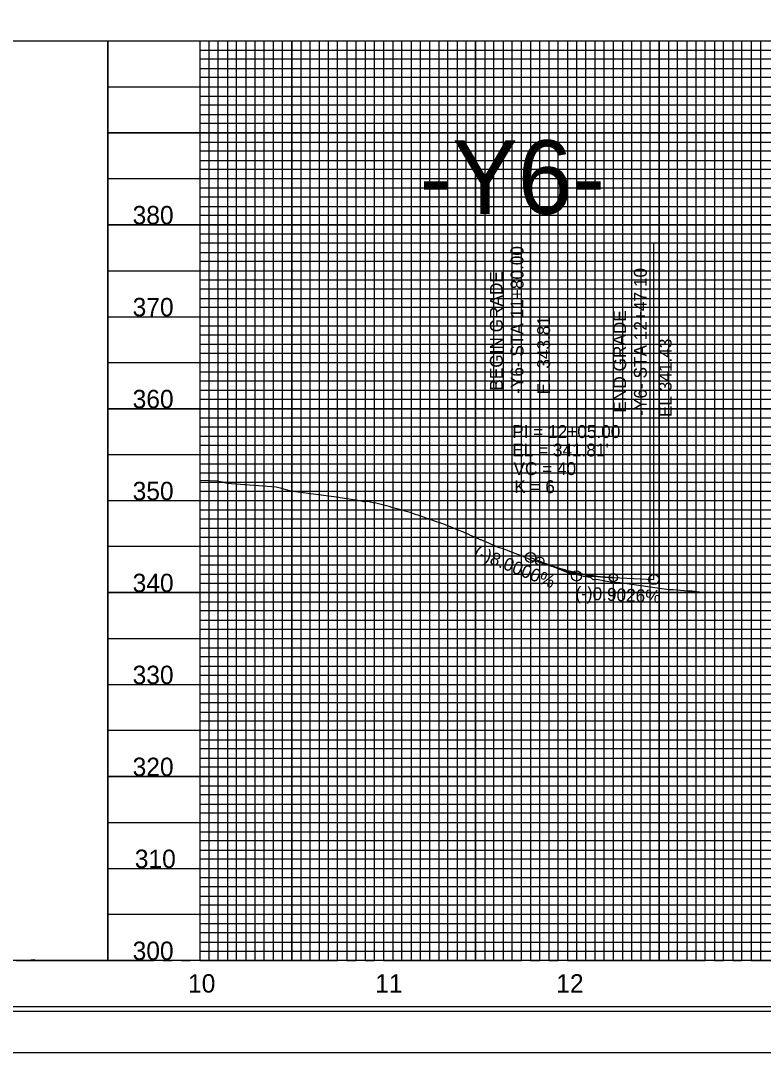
# Model space of a CAD drawing. Extents: x 571503 to 593215, y -77195 to -51828.
# Drawn here: x 583349 to 583754, y -77195 to -76634 of the extents above; entities that cross this region are included whole.
import ezdxf

# ---------------------------------------------------------------- set-up
doc = ezdxf.new("R2010")
doc.units = 0
for name, color, linetype in [('Exist Vertical Profile Ground Line', 7, 'Continuous'), ('Exist Vertical Profile Horizontal Axis Label Major', 7, 'Continuous'), ('Exist Vertical Profile Vertical Axis Label', 7, 'Continuous'), ('Prop PFL Text', 7, 'Continuous'), ('Prop Vertical Profile Curve Label', 7, 'Continuous'), ('Prop Vertical Profile Grade', 7, 'Continuous'), ('Prop Vertical Profile Grade Label', 7, 'Continuous'), ('Prop VPI Label', 7, 'Continuous'), ('Sheet Cutting Line CELL', 7, 'Continuous'), ('Sheet DOT Grid CELL', 7, 'Continuous'), ('Sheet Layout Profile Border Port 2', 7, 'Continuous'), ('Sheet Plot Border Inside CELL', 7, 'Continuous'), ('Sheet Plot Border Outside CELL', 7, 'Continuous'), ('Sheet Profile CELL', 7, 'Continuous'), ('Sheet Profile Grid Major CELL', 7, 'Continuous'), ('Sheet Profile Grid Middle CELL', 7, 'Continuous'), ('Sheet Profile Grid Minor CELL', 7, 'Continuous')]:
    doc.layers.add(name, color=color, linetype=linetype)

msp = doc.modelspace()

# ---------------------------------------------------------------- linework, layer by layer
at = {"layer": 'Exist Vertical Profile Ground Line'}
for points in [[(583446.98, -76884.13), (583447.04, -76884.13), (583456.45, -76884.54), (583459.06, -76884.96), (583460.45, -76885.37), (583461.86, -76885.74), (583488.51, -76887.79), (583490.68, -76888.34), (583496.24, -76889.85), (583522.7, -76893.29), (583523.39, -76893.48), (583532.9, -76894.92), (583535.45, -76895.47), (583536.13, -76895.62), (583537.13, -76895.86), (583537.49, -76895.54), (583538.18, -76895.52), (583538.46, -76895.56), (583539.94, -76895.87), (583541.36, -76896.18), (583542.79, -76896.5), (583544.22, -76896.84), (583545.64, -76897.18), (583547.07, -76897.54), (583548.5, -76897.91), (583549.84, -76898.27), (583549.92, -76898.29), (583551.35, -76898.7), (583552.28, -76898.97), (583552.78, -76899.1), (583554.21, -76899.48), (583555.63, -76899.87), (583557.06, -76900.27), (583557.14, -76900.29), (583558.49, -76900.69), (583559.91, -76901.12), (583561.34, -76901.57), (583562.77, -76902.03), (583564.19, -76902.5), (583565.62, -76902.98), (583567.05, -76903.48), (583568.48, -76903.99), (583569.9, -76904.51), (583570.6, -76904.77), (583570.89, -76904.93), (583571.16, -76904.98), (583571.21, -76904.98), (583571.33, -76905.02), (583572.76, -76905.51), (583574.18, -76906), (583575.61, -76906.5), (583577.04, -76907.02), (583578.47, -76907.54), (583579.89, -76908.08), (583581.32, -76908.62), (583582.75, -76909.18), (583584.17, -76909.74), (583585.6, -76910.32), (583587.03, -76910.9), (583588.45, -76911.5), (583589.41, -76911.91), (583589.88, -76912.1), (583591.31, -76912.7), (583592.74, -76913.31), (583594.16, -76913.92), (583595.59, -76914.55), (583597.02, -76915.19), (583598.44, -76915.84), (583598.64, -76915.93), (583599.45, -76916.27), (583599.87, -76916.44), (583601.3, -76917.02), (583602.72, -76917.62), (583604.15, -76918.23), (583605.58, -76918.86), (583607.01, -76919.49), (583607.35, -76919.65), (583608.43, -76920.22), (583608.48, -76920.25), (583609.03, -76920.37), (583609.19, -76920.4), (583609.86, -76920.62), (583611.29, -76921.11), (583612.71, -76921.61), (583614.14, -76922.13), (583615.57, -76922.65), (583616.99, -76923.19), (583618.42, -76923.74), (583619.85, -76924.3), (583621.28, -76924.88), (583622.7, -76925.46), (583624.13, -76926.06), (583625.56, -76926.67), (583625.97, -76926.85), (583626.98, -76927.44), (583627.57, -76927.79), (583628.41, -76927.87), (583628.77, -76927.92), (583629.18, -76927.99), (583629.84, -76928.18), (583631.26, -76928.58)], [(583631.26, -76928.58), (583632.69, -76929), (583634.12, -76929.44), (583635.55, -76929.88), (583636.97, -76930.33), (583638.4, -76930.8), (583639.83, -76931.28), (583641.25, -76931.77), (583642.68, -76932.27), (583644.11, -76932.79), (583645.53, -76933.31), (583645.94, -76933.46), (583646.26, -76933.62), (583646.53, -76933.67), (583646.77, -76933.72), (583646.96, -76933.77), (583648.39, -76934.16), (583649.82, -76934.56), (583654.34, -76935.85), (583655.62, -76936.24), (583656.2, -76936.33), (583659.17, -76936.77), (583659.46, -76936.91), (583659.8, -76937.02), (583660.13, -76937.39), (583660.65, -76937.95), (583661.21, -76938.04), (583661.62, -76938.03), (583662.85, -76937.98), (583663.7, -76938.06), (583671.44, -76939.52), (583672.96, -76939.62), (583675.67, -76939.74), (583702.19, -76943.59), (583704.49, -76943.47), (583712.3, -76944.3), (583714.93, -76944.28), (583718.84, -76944.81)]]:
    msp.add_lwpolyline(points, dxfattribs=at)
at = {"layer": 'Prop PFL Text'}
for p, q in [((583626.98, -76926.18), (583626.98, -76743.12)), ((583694.08, -76938.08), (583694.08, -76755.02))]:
    msp.add_line(p, q, dxfattribs=at)
at = {"layer": 'Prop Vertical Profile Curve Label'}
for centre in [(583631.98, -76928.18), (583671.98, -76937.08)]:
    msp.add_circle(centre, 2.25, dxfattribs=at)
at = {"layer": 'Prop Vertical Profile Grade'}
for p, q in [((583626.98, -76926.18), (583631.98, -76928.18)), ((583671.98, -76937.08), (583694.08, -76938.08))]:
    msp.add_line(p, q, dxfattribs=at)
msp.add_spline([(583631.98, -76928.18), (583632.78, -76928.5), (583633.58, -76928.81), (583634.38, -76929.11), (583635.18, -76929.41), (583635.98, -76929.71), (583636.78, -76930), (583637.58, -76930.28), (583638.38, -76930.56), (583639.18, -76930.83), (583639.98, -76931.09), (583640.78, -76931.36), (583641.58, -76931.61), (583642.38, -76931.86), (583643.18, -76932.1), (583643.98, -76932.34), (583644.78, -76932.57), (583645.58, -76932.8), (583646.38, -76933.02), (583647.18, -76933.23), (583647.98, -76933.44), (583648.78, -76933.65), (583649.58, -76933.84), (583650.38, -76934.04), (583651.18, -76934.22), (583651.98, -76934.4), (583652.78, -76934.58), (583653.58, -76934.75), (583654.38, -76934.91), (583655.18, -76935.07), (583655.98, -76935.22), (583656.78, -76935.37), (583657.58, -76935.51), (583658.38, -76935.65), (583659.18, -76935.78), (583659.98, -76935.9), (583660.78, -76936.02), (583661.58, -76936.13), (583662.38, -76936.24), (583663.18, -76936.34), (583663.98, -76936.44), (583664.78, -76936.53), (583665.58, -76936.61), (583666.38, -76936.69), (583667.18, -76936.76), (583667.98, -76936.83), (583668.78, -76936.89), (583669.58, -76936.95), (583670.38, -76937), (583671.18, -76937.04), (583671.98, -76937.08)], degree=3, dxfattribs=at)
at = {"layer": 'Prop VPI Label'}
for p, q in [((583631.98, -76928.18), (583649.43, -76935.16)), ((583671.98, -76937.08), (583654.73, -76936.3))]:
    msp.add_line(p, q, dxfattribs=at)
for centre in [(583626.98, -76926.18), (583651.98, -76936.18), (583694.08, -76938.08)]:
    msp.add_circle(centre, 2.75, dxfattribs=at)
at = {"layer": 'Sheet Cutting Line CELL'}
msp.add_line((582329.98, -77195.23), (584013.98, -77195.23), dxfattribs=at)
at = {"layer": 'Sheet DOT Grid CELL'}
for p, q in [((582496.98, -76645.23), (583996.87, -76645.23)), ((583396.98, -76645.23), (583396.98, -77145.23)), ((583446.98, -76645.23), (583446.98, -77145.23)), ((583496.98, -76645.23), (583496.98, -77145.23)), ((583546.98, -76645.23), (583546.98, -77145.23)), ((583596.98, -76645.23), (583596.98, -77145.23)), ((583646.98, -76645.23), (583646.98, -77145.23)), ((583696.98, -76645.23), (583696.98, -77145.23)), ((583746.98, -76645.23), (583746.98, -77145.23)), ((583396.98, -76695.23), (583996.87, -76695.23)), ((583396.98, -76745.23), (583996.87, -76745.23)), ((583396.98, -76795.23), (583996.87, -76795.23)), ((583396.98, -76845.23), (583996.87, -76845.23)), ((583396.98, -76895.23), (583996.87, -76895.23)), ((583396.98, -76945.23), (583996.87, -76945.23)), ((583396.98, -76995.23), (583996.87, -76995.23)), ((583396.98, -77045.23), (583996.87, -77045.23)), ((583396.98, -77095.23), (583996.87, -77095.23))]:
    msp.add_line(p, q, dxfattribs=at)
at = {"layer": 'Sheet Layout Profile Border Port 2'}
msp.add_lwpolyline([(582546.98, -76645.23), (583946.98, -76645.23), (583946.98, -77145.23), (582546.98, -77145.23)], close=True, dxfattribs=at)
at = {"layer": 'Sheet Plot Border Inside CELL'}
msp.add_lwpolyline([(582342.98, -77172.78), (584009.48, -77172.78), (584009.48, -76117.68), (582342.98, -76117.68)], close=True, dxfattribs=at)
at = {"layer": 'Sheet Plot Border Outside CELL'}
msp.add_lwpolyline([(582329.98, -77195.23), (584013.98, -77195.23), (584013.98, -76095.23), (582329.98, -76095.23)], close=True, dxfattribs=at)
at = {"layer": 'Sheet Profile CELL'}
for p, q in [((582496.98, -76645.23), (583996.98, -76645.23)), ((583996.98, -77145.23), (582496.98, -77145.23)), ((582496.98, -77170.23), (583996.98, -77170.23))]:
    msp.add_line(p, q, dxfattribs=at)
msp.add_lwpolyline([(583996.98, -76120.23), (582496.98, -76120.23), (582496.98, -77170.23), (583996.98, -77170.23)], close=True, dxfattribs=at)
at = {"layer": 'Sheet Profile Grid Major CELL'}
for p, q in [((583396.98, -76645.23), (583446.98, -76645.23)), ((583396.98, -77145.23), (583396.98, -76645.23)), ((583396.98, -76645.23), (583446.98, -76645.23)), ((583446.98, -76645.23), (583446.98, -77145.23)), ((583496.98, -76645.23), (583546.98, -76645.23)), ((583496.98, -77145.23), (583496.98, -76645.23)), ((583496.98, -76645.23), (583546.98, -76645.23)), ((583546.98, -76645.23), (583546.98, -77145.23)), ((583596.98, -76645.23), (583646.98, -76645.23)), ((583596.98, -77145.23), (583596.98, -76645.23)), ((583596.98, -76645.23), (583646.98, -76645.23)), ((583646.98, -76645.23), (583646.98, -77145.23)), ((583696.98, -76645.23), (583746.98, -76645.23)), ((583696.98, -77145.23), (583696.98, -76645.23)), ((583696.98, -76645.23), (583746.98, -76645.23)), ((583746.98, -76645.23), (583746.98, -77145.23)), ((583346.98, -77145.23), (583396.98, -77145.23)), ((583446.98, -77145.23), (583496.98, -77145.23)), ((583546.98, -77145.23), (583596.98, -77145.23)), ((583646.98, -77145.23), (583696.98, -77145.23)), ((583746.98, -77145.23), (583796.98, -77145.23))]:
    msp.add_line(p, q, dxfattribs=at)
for points in [[(583996.98, -76695.23), (583396.98, -76695.23)], [(583996.98, -76745.23), (583396.98, -76745.23)], [(583396.98, -76795.23), (583996.98, -76795.23)], [(583996.98, -76845.23), (583396.98, -76845.23)], [(583396.98, -76895.23), (583996.98, -76895.23)], [(583996.98, -76945.23), (583396.98, -76945.23)], [(583396.98, -76995.23), (583996.98, -76995.23)], [(583996.98, -77045.23), (583396.98, -77045.23)], [(583396.98, -77095.23), (583996.98, -77095.23)], [(583996.98, -77145.23), (582496.98, -77145.23)]]:
    msp.add_lwpolyline(points, dxfattribs=at)
at = {"layer": 'Sheet Profile Grid Middle CELL'}
for p, q in [((583321.98, -76645.23), (583371.98, -76645.23)), ((583421.98, -76645.23), (583471.98, -76645.23)), ((583471.98, -76645.23), (583471.98, -77145.23)), ((583521.98, -77145.23), (583521.98, -76645.23)), ((583521.98, -76645.23), (583571.98, -76645.23)), ((583571.98, -76645.23), (583571.98, -77145.23)), ((583621.98, -77145.23), (583621.98, -76645.23)), ((583621.98, -76645.23), (583671.98, -76645.23)), ((583671.98, -76645.23), (583671.98, -77145.23)), ((583721.98, -77145.23), (583721.98, -76645.23)), ((583721.98, -76645.23), (583771.98, -76645.23)), ((583371.98, -77145.23), (583421.98, -77145.23)), ((583471.98, -77145.23), (583521.98, -77145.23)), ((583571.98, -77145.23), (583621.98, -77145.23)), ((583671.98, -77145.23), (583721.98, -77145.23))]:
    msp.add_line(p, q, dxfattribs=at)
for points in [[(583396.98, -76670.23), (583996.98, -76670.23)], [(583996.98, -76720.23), (583396.98, -76720.23)], [(583396.98, -76770.23), (583996.98, -76770.23)], [(583996.98, -76820.23), (583396.98, -76820.23)], [(583396.98, -76870.23), (583996.98, -76870.23)], [(583996.98, -76920.23), (583396.98, -76920.23)], [(583396.98, -76970.23), (583996.98, -76970.23)], [(583996.98, -77020.23), (583396.98, -77020.23)], [(583396.98, -77070.23), (583996.98, -77070.23)], [(583996.98, -77120.23), (583396.98, -77120.23)]]:
    msp.add_lwpolyline(points, dxfattribs=at)
at = {"layer": 'Sheet Profile Grid Minor CELL'}
for p, q in [((583341.98, -76645.23), (583351.98, -76645.23)), ((583356.98, -76645.23), (583361.98, -76645.23)), ((583366.98, -76645.23), (583376.98, -76645.23)), ((583381.98, -76645.23), (583386.98, -76645.23)), ((583391.98, -76645.23), (583401.98, -76645.23)), ((583406.98, -76645.23), (583411.98, -76645.23)), ((583416.98, -76645.23), (583426.98, -76645.23)), ((583431.98, -76645.23), (583436.98, -76645.23)), ((583441.98, -76645.23), (583451.98, -76645.23)), ((583451.98, -76645.23), (583451.98, -77145.23)), ((583456.98, -77145.23), (583456.98, -76645.23)), ((583456.98, -76645.23), (583461.98, -76645.23)), ((583461.98, -76645.23), (583461.98, -77145.23)), ((583466.98, -77145.23), (583466.98, -76645.23)), ((583466.98, -76645.23), (583476.98, -76645.23)), ((583476.98, -76645.23), (583476.98, -77145.23)), ((583481.98, -77145.23), (583481.98, -76645.23)), ((583481.98, -76645.23), (583486.98, -76645.23)), ((583486.98, -76645.23), (583486.98, -77145.23)), ((583491.98, -77145.23), (583491.98, -76645.23)), ((583491.98, -76645.23), (583501.98, -76645.23)), ((583501.98, -76645.23), (583501.98, -77145.23)), ((583506.98, -77145.23), (583506.98, -76645.23)), ((583506.98, -76645.23), (583511.98, -76645.23)), ((583511.98, -76645.23), (583511.98, -77145.23)), ((583516.98, -77145.23), (583516.98, -76645.23)), ((583516.98, -76645.23), (583526.98, -76645.23)), ((583526.98, -76645.23), (583526.98, -77145.23)), ((583531.98, -77145.23), (583531.98, -76645.23)), ((583531.98, -76645.23), (583536.98, -76645.23)), ((583536.98, -76645.23), (583536.98, -77145.23)), ((583541.98, -77145.23), (583541.98, -76645.23)), ((583541.98, -76645.23), (583551.98, -76645.23)), ((583551.98, -76645.23), (583551.98, -77145.23)), ((583556.98, -77145.23), (583556.98, -76645.23)), ((583556.98, -76645.23), (583561.98, -76645.23)), ((583561.98, -76645.23), (583561.98, -77145.23)), ((583566.98, -77145.23), (583566.98, -76645.23)), ((583566.98, -76645.23), (583576.98, -76645.23)), ((583576.98, -76645.23), (583576.98, -77145.23)), ((583581.98, -77145.23), (583581.98, -76645.23)), ((583581.98, -76645.23), (583586.98, -76645.23)), ((583586.98, -76645.23), (583586.98, -77145.23)), ((583591.98, -77145.23), (583591.98, -76645.23)), ((583591.98, -76645.23), (583601.98, -76645.23)), ((583601.98, -76645.23), (583601.98, -77145.23)), ((583606.98, -77145.23), (583606.98, -76645.23)), ((583606.98, -76645.23), (583611.98, -76645.23)), ((583611.98, -76645.23), (583611.98, -77145.23)), ((583616.98, -77145.23), (583616.98, -76645.23)), ((583616.98, -76645.23), (583626.98, -76645.23)), ((583626.98, -76645.23), (583626.98, -77145.23)), ((583631.98, -77145.23), (583631.98, -76645.23)), ((583631.98, -76645.23), (583636.98, -76645.23)), ((583636.98, -76645.23), (583636.98, -77145.23)), ((583641.98, -77145.23), (583641.98, -76645.23)), ((583641.98, -76645.23), (583651.98, -76645.23)), ((583651.98, -76645.23), (583651.98, -77145.23)), ((583656.98, -77145.23), (583656.98, -76645.23)), ((583656.98, -76645.23), (583661.98, -76645.23)), ((583661.98, -76645.23), (583661.98, -77145.23)), ((583666.98, -77145.23), (583666.98, -76645.23)), ((583666.98, -76645.23), (583676.98, -76645.23)), ((583676.98, -76645.23), (583676.98, -77145.23)), ((583681.98, -77145.23), (583681.98, -76645.23)), ((583681.98, -76645.23), (583686.98, -76645.23)), ((583686.98, -76645.23), (583686.98, -77145.23)), ((583446.98, -76650.23), (583946.98, -76650.23)), ((583946.98, -76655.23), (583446.98, -76655.23)), ((583446.98, -76660.23), (583946.98, -76660.23)), ((583946.98, -76665.23), (583446.98, -76665.23)), ((583446.98, -76675.23), (583946.98, -76675.23)), ((583946.98, -76680.23), (583446.98, -76680.23)), ((583446.98, -76685.23), (583946.98, -76685.23)), ((583946.98, -76690.23), (583446.98, -76690.23)), ((583446.98, -76700.23), (583946.98, -76700.23)), ((583946.98, -76705.23), (583446.98, -76705.23)), ((583446.98, -76710.23), (583946.98, -76710.23)), ((583946.98, -76715.23), (583446.98, -76715.23)), ((583446.98, -76725.23), (583946.98, -76725.23)), ((583946.98, -76730.23), (583446.98, -76730.23)), ((583446.98, -76735.23), (583946.98, -76735.23)), ((583946.98, -76740.23), (583446.98, -76740.23)), ((583446.98, -76750.23), (583946.98, -76750.23)), ((583946.98, -76755.23), (583446.98, -76755.23)), ((583446.98, -76760.23), (583946.98, -76760.23)), ((583946.98, -76765.23), (583446.98, -76765.23)), ((583446.98, -76775.23), (583946.98, -76775.23)), ((583946.98, -76780.23), (583446.98, -76780.23)), ((583446.98, -76785.23), (583946.98, -76785.23)), ((583946.98, -76790.23), (583446.98, -76790.23)), ((583446.98, -76800.23), (583946.98, -76800.23)), ((583946.98, -76805.23), (583446.98, -76805.23)), ((583446.98, -76810.23), (583946.98, -76810.23)), ((583946.98, -76815.23), (583446.98, -76815.23)), ((583446.98, -76825.23), (583946.98, -76825.23)), ((583946.98, -76830.23), (583446.98, -76830.23)), ((583446.98, -76835.23), (583946.98, -76835.23)), ((583946.98, -76840.23), (583446.98, -76840.18)), ((583446.98, -76850.23), (583946.98, -76850.23)), ((583946.98, -76855.23), (583446.98, -76855.23)), ((583446.98, -76860.23), (583946.98, -76860.23)), ((583946.98, -76865.23), (583446.98, -76865.23)), ((583446.98, -76875.23), (583946.98, -76875.23)), ((583946.98, -76880.23), (583446.98, -76880.23)), ((583446.98, -76885.23), (583946.98, -76885.23)), ((583946.98, -76890.23), (583446.98, -76890.23)), ((583446.98, -76900.23), (583946.98, -76900.23)), ((583946.98, -76905.23), (583446.98, -76905.23)), ((583446.98, -76910.23), (583946.98, -76910.23)), ((583946.98, -76915.23), (583446.98, -76915.23)), ((583446.98, -76925.23), (583946.98, -76925.23)), ((583946.98, -76930.23), (583446.98, -76930.23)), ((583446.98, -76935.23), (583946.98, -76935.23)), ((583946.98, -76940.23), (583446.98, -76940.23)), ((583446.98, -76950.23), (583946.98, -76950.23)), ((583946.98, -76955.23), (583446.98, -76955.23)), ((583446.98, -76960.23), (583946.98, -76960.23)), ((583946.98, -76965.23), (583446.98, -76965.23)), ((583446.98, -76975.23), (583946.98, -76975.23)), ((583946.98, -76980.23), (583446.98, -76980.23)), ((583446.98, -76985.23), (583946.98, -76985.23)), ((583946.98, -76990.23), (583446.98, -76990.23)), ((583446.98, -77000.23), (583946.98, -77000.23)), ((583946.98, -77005.23), (583446.98, -77005.23)), ((583446.98, -77010.23), (583946.98, -77010.23)), ((583946.98, -77015.23), (583446.98, -77015.23)), ((583446.98, -77025.23), (583946.98, -77025.23)), ((583946.98, -77030.23), (583446.98, -77030.23)), ((583446.98, -77035.23), (583946.98, -77035.23)), ((583946.98, -77040.23), (583446.98, -77040.23)), ((583446.98, -77050.23), (583946.98, -77050.23)), ((583946.98, -77055.23), (583446.98, -77055.23)), ((583446.98, -77060.23), (583946.98, -77060.23)), ((583946.98, -77065.23), (583446.98, -77065.23)), ((583446.98, -77075.23), (583946.98, -77075.23)), ((583946.98, -77080.23), (583446.98, -77080.23)), ((583446.98, -77085.23), (583946.98, -77085.23)), ((583946.98, -77090.23), (583446.98, -77090.23)), ((583446.98, -77100.23), (583946.98, -77100.23)), ((583946.98, -77105.23), (583446.98, -77105.23)), ((583446.98, -77110.23), (583946.98, -77110.23)), ((583946.98, -77115.23), (583446.98, -77115.23)), ((583446.98, -77125.23), (583946.98, -77125.23)), ((583946.98, -77130.23), (583446.98, -77130.23)), ((583446.98, -77135.23), (583946.98, -77135.23)), ((583446.98, -77140.23), (583946.98, -77140.23)), ((583351.98, -77145.23), (583356.68, -77144.68)), ((583356.68, -77144.68), (583356.98, -77145.23)), ((583361.98, -77145.23), (583366.98, -77145.23)), ((583376.98, -77145.23), (583381.98, -77145.23)), ((583386.98, -77145.23), (583391.98, -77145.23)), ((583401.98, -77145.23), (583406.98, -77145.23)), ((583411.98, -77145.23), (583416.98, -77145.23)), ((583426.98, -77145.23), (583431.98, -77145.23)), ((583436.98, -77145.23), (583441.98, -77145.23)), ((583451.98, -77145.23), (583456.98, -77145.23)), ((583461.98, -77145.23), (583466.98, -77145.23)), ((583476.98, -77145.23), (583481.98, -77145.23)), ((583486.98, -77145.23), (583491.98, -77145.23)), ((583501.98, -77145.23), (583506.98, -77145.23)), ((583511.98, -77145.23), (583516.98, -77145.23)), ((583526.98, -77145.23), (583531.98, -77145.23)), ((583536.98, -77145.23), (583541.98, -77145.23)), ((583551.98, -77145.23), (583556.98, -77145.23)), ((583561.98, -77145.23), (583566.98, -77145.23)), ((583576.98, -77145.23), (583581.98, -77145.23)), ((583586.98, -77145.23), (583591.98, -77145.23)), ((583601.98, -77145.23), (583606.98, -77145.23)), ((583611.98, -77145.23), (583616.98, -77145.23)), ((583626.98, -77145.23), (583631.98, -77145.23)), ((583636.98, -77145.23), (583641.98, -77145.23)), ((583651.98, -77145.23), (583656.98, -77145.23)), ((583661.98, -77145.23), (583666.98, -77145.23)), ((583676.98, -77145.23), (583681.98, -77145.23))]:
    msp.add_line(p, q, dxfattribs=at)
msp.add_lwpolyline([(583686.98, -77145.23), (583691.98, -77145.23), (583691.98, -76645.23), (583701.98, -76645.23), (583701.98, -77145.23), (583706.98, -77145.23), (583706.98, -76645.23), (583711.98, -76645.23), (583711.98, -77145.23), (583716.98, -77145.23), (583716.98, -76645.23), (583726.98, -76645.23), (583726.98, -77145.23), (583731.98, -77145.23), (583731.98, -76645.23), (583736.98, -76645.23), (583736.98, -77145.23), (583741.98, -77145.23), (583741.98, -76645.23), (583751.98, -76645.23), (583751.98, -77145.23), (583756.98, -77145.23)], dxfattribs=at)

# ---------------------------------------------------------------- texts
at = {"layer": 'Exist Vertical Profile Horizontal Axis Label Major'}
for s, p in [('10', (583440.57, -77162.73)), ('11', (583542.41, -77162.73)), ('12', (583640.95, -77162.73))]:
    msp.add_text(s, height=10, dxfattribs=at).set_placement(p)
at = {"layer": 'Exist Vertical Profile Vertical Axis Label'}
for s, height, p in [('-Y6-', 40, (583566.51, -76739.28)), ('380', 10, (583410.42, -76744.98)), ('370', 10, (583410.42, -76794.98)), ('360', 10, (583410.42, -76844.98)), ('350', 10, (583410.42, -76894.98)), ('340', 10, (583410.42, -76944.98)), ('330', 10, (583410.42, -76994.98)), ('320', 10, (583410.42, -77044.98)), ('310', 10, (583411.61, -77094.98)), ('300', 10, (583410.42, -77144.98))]:
    msp.add_text(s, height=height, dxfattribs=at).set_placement(p)
at = {"layer": 'Prop PFL Text'}
for s, p in [('-Y6- STA 11+80.00', (583623.09, -76837.2)), ('BEGIN GRADE', (583611.84, -76835.45)), ('-Y6- STA 12+47.10', (583690.19, -76849.1)), ('END GRADE', (583678.94, -76847.35)), ('EL 343.81', (583637.56, -76837.52)), ('EL 341.43', (583703.7, -76849.79))]:
    msp.add_text(s, height=7, rotation=90, dxfattribs=at).set_placement(p)
at = {"layer": 'Prop Vertical Profile Grade Label'}
for s, rotation, p in [('(-)8.0000%', 338.1986, (583595.52, -76925.84)), ('(-)0.9026%', 357.416, (583651.24, -76948.83))]:
    msp.add_text(s, height=7, rotation=rotation, dxfattribs=at).set_placement(p)
at = {"layer": 'Prop VPI Label'}
for s, p in [('PI = 12+05.00', (583616.98, -76861.18)), ("EL = 341.81'", (583616.98, -76871.18)), ('VC = 40', (583617.64, -76881.32)), ('K = 6', (583618.07, -76891.13))]:
    msp.add_text(s, height=7, dxfattribs=at).set_placement(p)

doc.saveas('drawing.dxf')
